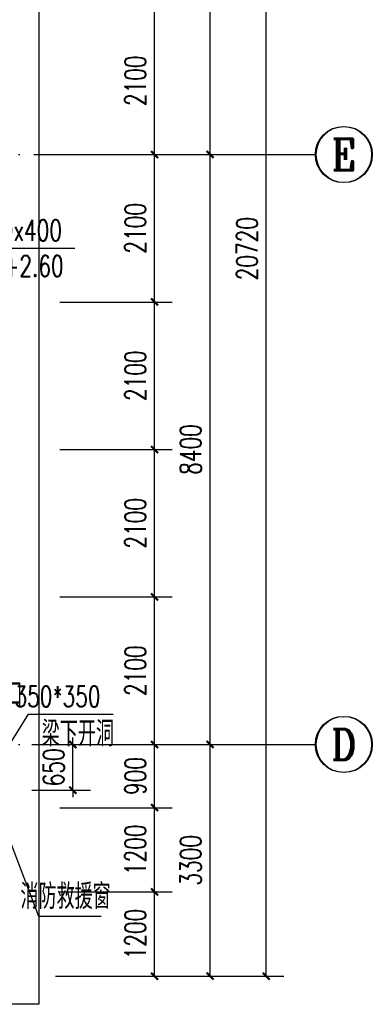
# Model space of a CAD drawing. Extents: x 797781 to 1255204, y 21234 to 1024248.
# Tile 666 of 1056: x 989687 to 994708, y 663981 to 678001. Entities that reach past the tile are written whole.
import ezdxf
from ezdxf.enums import TextEntityAlignment as Align

# ---------------------------------------------------------------- set-up
doc = ezdxf.new("R2010")
doc.units = 0
doc.header["$LTSCALE"] = 1000
doc.header["$MEASUREMENT"] = 0
doc.linetypes.add('230303生产综合楼-平面图_t8$0$DOTE', pattern=[2.42, 2, -0.2, 0.02, -0.2])
for name, color, linetype in [('230303生产综合楼-平面图_t8$0$AXIS', 3, 'Continuous'), ('230303生产综合楼-平面图_t8$0$AXIS_TEXT', 7, 'Continuous'), ('230303生产综合楼-平面图_t8$0$DIM_LEAD', 3, 'Continuous'), ('230303生产综合楼-平面图_t8$0$DIM_SYMB', 3, 'Continuous'), ('230303生产综合楼-平面图_t8$0$DOTE', 1, '230303生产综合楼-平面图_t8$0$DOTE'), ('230303生产综合楼-平面图_t8$0$PUB_DIM', 3, 'Continuous'), ('230303生产综合楼-平面图_t8$0$PUB_TEXT', 7, 'Continuous'), ('230303生产综合楼-平面图_t8$0$水管', 4, 'Continuous'), ('230303生产综合楼-平面图_t8$0$看线', 115, 'Continuous'), ('AXIS_TEXT', 7, 'Continuous'), ('DIM_LEAD', 3, 'Continuous'), ('PUB_TEXT', 7, 'Continuous')]:
    doc.layers.add(name, color=color, linetype=linetype)
doc.styles.add('230303生产综合楼-平面图_t8$0$_TCH_AXIS', font='COMPLEX', dxfattribs={"bigfont": 'GBCBIG'})
doc.styles.add('230303生产综合楼-平面图_t8$0$_TCH_DIM', font='SIMPLEX', dxfattribs={"bigfont": 'GBCBIG'})
doc.styles.add('230303生产综合楼-平面图_T8$0$_TCH_DIM_T3', font='SIMPLEX', dxfattribs={"width": 0.705882, "bigfont": 'GBCBIG'})
doc.styles.add('_TCH_DIM', font='SIMPLEX', dxfattribs={"bigfont": 'GBCBIG'})
doc.styles.add('COMPLEX', font='COMPLEX')
doc.dimstyles.new('230303生产综合楼-平面图_T8$0$_TCH_ARCH&&100', dxfattribs={"dimtxt": 297.5, "dimasz": 100, "dimexe": 250, "dimexo": 300, "dimgap": 126.25, "dimtad": 1, "dimdec": 0, "dimzin": 0, "dimdsep": 46, "dimtxsty": '230303生产综合楼-平面图_T8$0$_TCH_DIM_T3', "dimblk": '230303生产综合楼-平面图_t8$0$_ArchTick', "dimcen": 0.09, "dimclrt": 7, "dimazin": 2, "dimtfac": 1, "dimtdec": 0, "dimtix": 1, "dimtmove": 2, "dimatfit": 3, "dimfxl": 1, "dimtolj": 1, "dimtzin": 0, "dimarcsym": 0})

# ---------------------------------------------------------------- blocks, each defined once
blk = doc.blocks.new('6-9FND69')
at = {"layer": 'DIM_LEAD'}
blk.add_line((750509, 567546), (752072.4, 567546), dxfattribs=at)
at = {"layer": 'PUB_TEXT', "style": '_TCH_DIM', "width": 0.705882}
for s, p in [('600x400', (750657.4, 567651)), ('h+2.60', (750877.4, 567143.5))]:
    blk.add_text(s, height=297.5, dxfattribs=at).set_placement(p)
blk = doc.blocks.new('230303生产综合楼-平面图_t8$0$_ArchTick')
at = {"color": 0, "linetype": 'ByBlock', "const_width": 0.3}
blk.add_lwpolyline([(-0.5, -0.5), (0.5, 0.5)], dxfattribs=at)
blk = doc.blocks.new('*D6280')
at = {"layer": '230303生产综合楼-平面图_t8$0$PUB_DIM', "color": 0, "lineweight": -2, "transparency": 16777216}
for p, q in [((816985, 174949), (816985, 175049)), ((816398, 174949), (817235, 174948)), ((816985, 174299), (816985, 174949)), ((816398, 174299), (817235, 174298)), ((816985, 174299), (816985, 174199))]:
    blk.add_line(p, q, dxfattribs=at)
at = {"layer": 'Defpoints', "color": 0, "transparency": 16777216}
for p in [(816098, 174949), (816985, 174949), (816098, 174299)]:
    blk.add_point(p, dxfattribs=at)
at = {"layer": '230303生产综合楼-平面图_t8$0$PUB_DIM', "color": 0, "lineweight": -2, "transparency": 16777216, "xscale": 100, "yscale": 100, "zscale": 100}
for p, rotation in [((816985, 174949), 269.9726652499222), ((816985, 174299), 89.97266524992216)]:
    blk.add_blockref('230303生产综合楼-平面图_t8$0$_ArchTick', p, dxfattribs=dict(at, rotation=rotation))
at = {"layer": '230303生产综合楼-平面图_t8$0$PUB_DIM', "color": 7, "transparency": 16777216, "insert": (816710, 174624), "char_height": 297.5, "attachment_point": 5, "rotation": 89.9727, "style": '230303生产综合楼-平面图_T8$0$_TCH_DIM_T3'}
blk.add_mtext('\\A1;650', dxfattribs=at)
blk = doc.blocks.new('*D5723')
at = {"layer": '230303生产综合楼-平面图_t8$0$AXIS', "color": 0, "lineweight": -2, "transparency": 16777216}
for p, q in [((990258, 665581), (991858, 665581)), ((991608, 664381), (991608, 665581)), ((990258, 664381), (991858, 664381))]:
    blk.add_line(p, q, dxfattribs=at)
at = {"layer": 'Defpoints', "color": 0, "transparency": 16777216}
for p in [(989958, 665581), (991608, 665581), (989958, 664381)]:
    blk.add_point(p, dxfattribs=at)
at = {"layer": '230303生产综合楼-平面图_t8$0$AXIS', "color": 0, "lineweight": -2, "transparency": 16777216, "xscale": 100, "yscale": 100, "zscale": 100}
for p, rotation in [((991608, 665581), 90), ((991608, 664381), 270)]:
    blk.add_blockref('230303生产综合楼-平面图_t8$0$_ArchTick', p, dxfattribs=dict(at, rotation=rotation))
at = {"layer": '230303生产综合楼-平面图_t8$0$AXIS', "color": 7, "transparency": 16777216, "insert": (991333, 664981), "char_height": 297.5, "attachment_point": 5, "rotation": 90, "style": '230303生产综合楼-平面图_T8$0$_TCH_DIM_T3'}
blk.add_mtext('\\A1;1200', dxfattribs=at)
blk = doc.blocks.new('*D5724')
at = {"layer": '230303生产综合楼-平面图_t8$0$AXIS', "color": 0, "lineweight": -2, "transparency": 16777216}
for p, q in [((990258, 666781), (991858, 666781)), ((991608, 665581), (991608, 666781)), ((990258, 665581), (991858, 665581))]:
    blk.add_line(p, q, dxfattribs=at)
at = {"layer": 'Defpoints', "color": 0, "transparency": 16777216}
for p in [(989958, 666781), (991608, 666781), (989958, 665581)]:
    blk.add_point(p, dxfattribs=at)
at = {"layer": '230303生产综合楼-平面图_t8$0$AXIS', "color": 0, "lineweight": -2, "transparency": 16777216, "xscale": 100, "yscale": 100, "zscale": 100}
for p, rotation in [((991608, 666781), 90), ((991608, 665581), 270)]:
    blk.add_blockref('230303生产综合楼-平面图_t8$0$_ArchTick', p, dxfattribs=dict(at, rotation=rotation))
at = {"layer": '230303生产综合楼-平面图_t8$0$AXIS', "color": 7, "transparency": 16777216, "insert": (991333, 666181), "char_height": 297.5, "attachment_point": 5, "rotation": 90, "style": '230303生产综合楼-平面图_T8$0$_TCH_DIM_T3'}
blk.add_mtext('\\A1;1200', dxfattribs=at)
blk = doc.blocks.new('*D5725')
at = {"layer": '230303生产综合楼-平面图_t8$0$AXIS', "color": 0, "lineweight": -2, "transparency": 16777216}
for p, q in [((990258, 667681), (991858, 667681)), ((991608, 666781), (991608, 667681)), ((990258, 666781), (991858, 666781))]:
    blk.add_line(p, q, dxfattribs=at)
at = {"layer": 'Defpoints', "color": 0, "transparency": 16777216}
for p in [(989958, 667681), (991608, 667681), (989958, 666781)]:
    blk.add_point(p, dxfattribs=at)
at = {"layer": '230303生产综合楼-平面图_t8$0$AXIS', "color": 0, "lineweight": -2, "transparency": 16777216, "xscale": 100, "yscale": 100, "zscale": 100}
for p, rotation in [((991608, 667681), 90), ((991608, 666781), 270)]:
    blk.add_blockref('230303生产综合楼-平面图_t8$0$_ArchTick', p, dxfattribs=dict(at, rotation=rotation))
at = {"layer": '230303生产综合楼-平面图_t8$0$AXIS', "color": 7, "transparency": 16777216, "insert": (991333, 667231), "char_height": 297.5, "attachment_point": 5, "rotation": 90, "style": '230303生产综合楼-平面图_T8$0$_TCH_DIM_T3'}
blk.add_mtext('\\A1;900', dxfattribs=at)
blk = doc.blocks.new('*D5726')
at = {"layer": '230303生产综合楼-平面图_t8$0$AXIS', "color": 0, "lineweight": -2, "transparency": 16777216}
for p, q in [((990258, 669781), (991858, 669781)), ((991608, 667681), (991608, 669781)), ((990258, 667681), (991858, 667681))]:
    blk.add_line(p, q, dxfattribs=at)
at = {"layer": 'Defpoints', "color": 0, "transparency": 16777216}
for p in [(989958, 669781), (991608, 669781), (989958, 667681)]:
    blk.add_point(p, dxfattribs=at)
at = {"layer": '230303生产综合楼-平面图_t8$0$AXIS', "color": 0, "lineweight": -2, "transparency": 16777216, "xscale": 100, "yscale": 100, "zscale": 100}
for p, rotation in [((991608, 669781), 90), ((991608, 667681), 270)]:
    blk.add_blockref('230303生产综合楼-平面图_t8$0$_ArchTick', p, dxfattribs=dict(at, rotation=rotation))
at = {"layer": '230303生产综合楼-平面图_t8$0$AXIS', "color": 7, "transparency": 16777216, "insert": (991333, 668731), "char_height": 297.5, "attachment_point": 5, "rotation": 90, "style": '230303生产综合楼-平面图_T8$0$_TCH_DIM_T3'}
blk.add_mtext('\\A1;2100', dxfattribs=at)
blk = doc.blocks.new('*D5727')
at = {"layer": '230303生产综合楼-平面图_t8$0$AXIS', "color": 0, "lineweight": -2, "transparency": 16777216}
for p, q in [((990258, 671881), (991858, 671881)), ((991608, 669781), (991608, 671881)), ((990258, 669781), (991858, 669781))]:
    blk.add_line(p, q, dxfattribs=at)
at = {"layer": 'Defpoints', "color": 0, "transparency": 16777216}
for p in [(989958, 671881), (991608, 671881), (989958, 669781)]:
    blk.add_point(p, dxfattribs=at)
at = {"layer": '230303生产综合楼-平面图_t8$0$AXIS', "color": 0, "lineweight": -2, "transparency": 16777216, "xscale": 100, "yscale": 100, "zscale": 100}
for p, rotation in [((991608, 671881), 90), ((991608, 669781), 270)]:
    blk.add_blockref('230303生产综合楼-平面图_t8$0$_ArchTick', p, dxfattribs=dict(at, rotation=rotation))
at = {"layer": '230303生产综合楼-平面图_t8$0$AXIS', "color": 7, "transparency": 16777216, "insert": (991333, 670831), "char_height": 297.5, "attachment_point": 5, "rotation": 90, "style": '230303生产综合楼-平面图_T8$0$_TCH_DIM_T3'}
blk.add_mtext('\\A1;2100', dxfattribs=at)
blk = doc.blocks.new('*D5728')
at = {"layer": '230303生产综合楼-平面图_t8$0$AXIS', "color": 0, "lineweight": -2, "transparency": 16777216}
for p, q in [((990258, 673981), (991858, 673981)), ((991608, 671881), (991608, 673981)), ((990258, 671881), (991858, 671881))]:
    blk.add_line(p, q, dxfattribs=at)
at = {"layer": 'Defpoints', "color": 0, "transparency": 16777216}
for p in [(989958, 673981), (991608, 673981), (989958, 671881)]:
    blk.add_point(p, dxfattribs=at)
at = {"layer": '230303生产综合楼-平面图_t8$0$AXIS', "color": 0, "lineweight": -2, "transparency": 16777216, "xscale": 100, "yscale": 100, "zscale": 100}
for p, rotation in [((991608, 673981), 90), ((991608, 671881), 270)]:
    blk.add_blockref('230303生产综合楼-平面图_t8$0$_ArchTick', p, dxfattribs=dict(at, rotation=rotation))
at = {"layer": '230303生产综合楼-平面图_t8$0$AXIS', "color": 7, "transparency": 16777216, "insert": (991333, 672931), "char_height": 297.5, "attachment_point": 5, "rotation": 90, "style": '230303生产综合楼-平面图_T8$0$_TCH_DIM_T3'}
blk.add_mtext('\\A1;2100', dxfattribs=at)
blk = doc.blocks.new('*D5729')
at = {"layer": '230303生产综合楼-平面图_t8$0$AXIS', "color": 0, "lineweight": -2, "transparency": 16777216}
for p, q in [((990258, 676081), (991858, 676081)), ((991608, 673981), (991608, 676081)), ((990258, 673981), (991858, 673981))]:
    blk.add_line(p, q, dxfattribs=at)
at = {"layer": 'Defpoints', "color": 0, "transparency": 16777216}
for p in [(989958, 676081), (991608, 676081), (989958, 673981)]:
    blk.add_point(p, dxfattribs=at)
at = {"layer": '230303生产综合楼-平面图_t8$0$AXIS', "color": 0, "lineweight": -2, "transparency": 16777216, "xscale": 100, "yscale": 100, "zscale": 100}
for p, rotation in [((991608, 676081), 90), ((991608, 673981), 270)]:
    blk.add_blockref('230303生产综合楼-平面图_t8$0$_ArchTick', p, dxfattribs=dict(at, rotation=rotation))
at = {"layer": '230303生产综合楼-平面图_t8$0$AXIS', "color": 7, "transparency": 16777216, "insert": (991333, 675031), "char_height": 297.5, "attachment_point": 5, "rotation": 90, "style": '230303生产综合楼-平面图_T8$0$_TCH_DIM_T3'}
blk.add_mtext('\\A1;2100', dxfattribs=at)
blk = doc.blocks.new('*D5730')
at = {"layer": '230303生产综合楼-平面图_t8$0$AXIS', "color": 0, "lineweight": -2, "transparency": 16777216}
for p, q in [((990258, 678181), (991858, 678181)), ((991608, 676081), (991608, 678181)), ((990258, 676081), (991858, 676081))]:
    blk.add_line(p, q, dxfattribs=at)
at = {"layer": 'Defpoints', "color": 0, "transparency": 16777216}
for p in [(989958, 678181), (991608, 678181), (989958, 676081)]:
    blk.add_point(p, dxfattribs=at)
at = {"layer": '230303生产综合楼-平面图_t8$0$AXIS', "color": 0, "lineweight": -2, "transparency": 16777216, "xscale": 100, "yscale": 100, "zscale": 100}
for p, rotation in [((991608, 678181), 90), ((991608, 676081), 270)]:
    blk.add_blockref('230303生产综合楼-平面图_t8$0$_ArchTick', p, dxfattribs=dict(at, rotation=rotation))
at = {"layer": '230303生产综合楼-平面图_t8$0$AXIS', "color": 7, "transparency": 16777216, "insert": (991333, 677131), "char_height": 297.5, "attachment_point": 5, "rotation": 90, "style": '230303生产综合楼-平面图_T8$0$_TCH_DIM_T3'}
blk.add_mtext('\\A1;2100', dxfattribs=at)
blk = doc.blocks.new('_AXISO')
blk.add_circle((0, 0), 0.5)
at = {"layer": 'AXIS_TEXT', "style": 'COMPLEX', "width": 1.041667}
blk.add_attdef('A', text='', height=0.56, dxfattribs=at).set_placement((-0.25, -0.28), (0.25, -0.28), align=Align.FIT)
blk = doc.blocks.new('*D6191')
at = {"layer": '230303生产综合楼-平面图_t8$0$AXIS', "color": 0, "lineweight": -2, "transparency": 16777216}
for p, q in [((990198, 667681), (992648, 667681)), ((992398, 664381), (992398, 667681)), ((990198, 664381), (992648, 664381))]:
    blk.add_line(p, q, dxfattribs=at)
at = {"layer": 'Defpoints', "color": 0, "transparency": 16777216}
for p in [(989898, 667681), (992398, 667681), (989898, 664381)]:
    blk.add_point(p, dxfattribs=at)
at = {"layer": '230303生产综合楼-平面图_t8$0$AXIS', "color": 0, "lineweight": -2, "transparency": 16777216, "xscale": 100, "yscale": 100, "zscale": 100}
for p, rotation in [((992398, 667681), 90), ((992398, 664381), 270)]:
    blk.add_blockref('230303生产综合楼-平面图_t8$0$_ArchTick', p, dxfattribs=dict(at, rotation=rotation))
at = {"layer": '230303生产综合楼-平面图_t8$0$AXIS', "color": 7, "transparency": 16777216, "insert": (992123, 666031), "char_height": 297.5, "attachment_point": 5, "rotation": 90, "style": '230303生产综合楼-平面图_T8$0$_TCH_DIM_T3'}
blk.add_mtext('\\A1;3300', dxfattribs=at)
blk = doc.blocks.new('*D6192')
at = {"layer": '230303生产综合楼-平面图_t8$0$AXIS', "color": 0, "lineweight": -2, "transparency": 16777216}
for p, q in [((990198, 676081), (992648, 676081)), ((992398, 667681), (992398, 676081)), ((990198, 667681), (992648, 667681))]:
    blk.add_line(p, q, dxfattribs=at)
at = {"layer": 'Defpoints', "color": 0, "transparency": 16777216}
for p in [(989898, 676081), (992398, 676081), (989898, 667681)]:
    blk.add_point(p, dxfattribs=at)
at = {"layer": '230303生产综合楼-平面图_t8$0$AXIS', "color": 0, "lineweight": -2, "transparency": 16777216, "xscale": 100, "yscale": 100, "zscale": 100}
for p, rotation in [((992398, 676081), 90), ((992398, 667681), 270)]:
    blk.add_blockref('230303生产综合楼-平面图_t8$0$_ArchTick', p, dxfattribs=dict(at, rotation=rotation))
at = {"layer": '230303生产综合楼-平面图_t8$0$AXIS', "color": 7, "transparency": 16777216, "insert": (992123, 671881), "char_height": 297.5, "attachment_point": 5, "rotation": 90, "style": '230303生产综合楼-平面图_T8$0$_TCH_DIM_T3'}
blk.add_mtext('\\A1;8400', dxfattribs=at)
blk = doc.blocks.new('*D6193')
at = {"layer": '230303生产综合楼-平面图_t8$0$AXIS', "color": 0, "lineweight": -2, "transparency": 16777216}
for p, q in [((990198, 684481), (992648, 684481)), ((992398, 676081), (992398, 684481)), ((990198, 676081), (992648, 676081))]:
    blk.add_line(p, q, dxfattribs=at)
at = {"layer": 'Defpoints', "color": 0, "transparency": 16777216}
for p in [(989898, 684481), (992398, 684481), (989898, 676081)]:
    blk.add_point(p, dxfattribs=at)
at = {"layer": '230303生产综合楼-平面图_t8$0$AXIS', "color": 0, "lineweight": -2, "transparency": 16777216, "xscale": 100, "yscale": 100, "zscale": 100}
for p, rotation in [((992398, 684481), 90), ((992398, 676081), 270)]:
    blk.add_blockref('230303生产综合楼-平面图_t8$0$_ArchTick', p, dxfattribs=dict(at, rotation=rotation))
at = {"layer": '230303生产综合楼-平面图_t8$0$AXIS', "color": 7, "transparency": 16777216, "insert": (992123, 680281), "char_height": 297.5, "attachment_point": 5, "rotation": 90, "style": '230303生产综合楼-平面图_T8$0$_TCH_DIM_T3'}
blk.add_mtext('\\A1;8400', dxfattribs=at)
blk = doc.blocks.new('*D6195')
at = {"layer": '230303生产综合楼-平面图_t8$0$AXIS', "color": 0, "lineweight": -2, "transparency": 16777216}
for p, q in [((990198, 685101), (993448, 685101)), ((993198, 664381), (993198, 685101)), ((990198, 664381), (993448, 664381))]:
    blk.add_line(p, q, dxfattribs=at)
at = {"layer": 'Defpoints', "color": 0, "transparency": 16777216}
for p in [(989898, 685101), (993198, 685101), (989898, 664381)]:
    blk.add_point(p, dxfattribs=at)
at = {"layer": '230303生产综合楼-平面图_t8$0$AXIS', "color": 0, "lineweight": -2, "transparency": 16777216, "xscale": 100, "yscale": 100, "zscale": 100}
for p, rotation in [((993198, 685101), 90), ((993198, 664381), 270)]:
    blk.add_blockref('230303生产综合楼-平面图_t8$0$_ArchTick', p, dxfattribs=dict(at, rotation=rotation))
at = {"layer": '230303生产综合楼-平面图_t8$0$AXIS', "color": 7, "transparency": 16777216, "insert": (992923, 674741), "char_height": 297.5, "attachment_point": 5, "rotation": 90, "style": '230303生产综合楼-平面图_T8$0$_TCH_DIM_T3'}
blk.add_mtext('\\A1;20720', dxfattribs=at)
blk = doc.blocks.new('230303生产综合楼-平面图_t8$0$HXT-3')
at = {"layer": '230303生产综合楼-平面图_t8$0$DIM_LEAD'}
for p, q in [((815798.3, 174491.6), (816353.2, 175378.6)), ((816353.2, 175378.6), (817558.5, 175378.6))]:
    blk.add_line(p, q, dxfattribs=at)
at = {"layer": '230303生产综合楼-平面图_t8$0$PUB_TEXT', "style": '230303生产综合楼-平面图_t8$0$_TCH_DIM'}
for s, p in [('防雨百叶洞口', (814723.7, 175483.6)), ('梁下开洞', (816541.2, 174923.6))]:
    blk.add_text(s, height=357.45, dxfattribs=at).set_placement(p)
at = {"layer": '230303生产综合楼-平面图_t8$0$PUB_TEXT', "style": '230303生产综合楼-平面图_t8$0$_TCH_DIM', "width": 0.705882}
blk.add_text('350*350', height=297.5, dxfattribs=at).set_placement((816153.5, 175483.6))
at = {"layer": '230303生产综合楼-平面图_t8$0$PUB_DIM'}
dim = blk.add_aligned_dim(p1=(816097.9, 174299), p2=(816098.2, 174948.9), distance=-887, dimstyle='230303生产综合楼-平面图_T8$0$_TCH_ARCH&&100', dxfattribs=at)
dim.commit()
dim.dimension.update_dxf_attribs({"geometry": '*D6280', "text_midpoint": (816710.1, 174623.7)})

msp = doc.modelspace()

# ---------------------------------------------------------------- linework, layer by layer
at = {"layer": '230303生产综合楼-平面图_t8$0$AXIS'}
for p, q in [((989898, 676081.1), (993898, 676081.1)), ((989908, 676081.1), (993908, 676081.1)), ((989898, 667681.1), (993898, 667681.1)), ((989908, 667681.1), (993908, 667681.1))]:
    msp.add_line(p, q, dxfattribs=at)
at = {"layer": '230303生产综合楼-平面图_t8$0$DIM_SYMB', "color": 1}
msp.add_lwpolyline([(990847.7, 665230.2), (989958, 665230.2), (989558, 666293.7)], dxfattribs=at)
at = {"layer": '230303生产综合楼-平面图_t8$0$DOTE'}
for p, q in [((895508, 676081.1), (989908, 676081.1)), ((895508, 667681.1), (989908, 667681.1))]:
    msp.add_line(p, q, dxfattribs=at)
at = {"layer": '230303生产综合楼-平面图_t8$0$看线'}
msp.add_lwpolyline([(895458, 688181.1), (964094.7, 688181.1), (989958, 685461.4), (989958, 663981.1), (895458, 663981.1)], close=True, dxfattribs=at)

# ---------------------------------------------------------------- block references
msp.add_blockref('6-9FND69', (238399, 107201.5))
at = {"layer": '230303生产综合楼-平面图_t8$0$AXIS'}
ref = msp.add_blockref('_AXISO', (994298, 676081.1), dxfattribs=dict(at, xscale=800, yscale=800, zscale=800))
ref.add_attrib('A', 'E', dxfattribs={"layer": '230303生产综合楼-平面图_t8$0$AXIS_TEXT', "ltscale": 2, "height": 445.4, "style": '230303生产综合楼-平面图_t8$0$_TCH_AXIS'}).set_placement((994128.3, 675858.4), (994467.7, 675858.4), align=Align.FIT)
ref = msp.add_blockref('_AXISO', (994308, 676081.1), dxfattribs=dict(at, xscale=800, yscale=800, zscale=800))
ref.add_attrib('A', 'E', dxfattribs={"layer": '230303生产综合楼-平面图_t8$0$AXIS_TEXT', "ltscale": 2, "height": 445.4, "style": '230303生产综合楼-平面图_t8$0$_TCH_AXIS'}).set_placement((994138.3, 675858.4), (994477.7, 675858.4), align=Align.FIT)
ref = msp.add_blockref('_AXISO', (994298, 667681.1), dxfattribs=dict(at, xscale=800, yscale=800, zscale=800))
ref.add_attrib('A', 'D', dxfattribs={"layer": '230303生产综合楼-平面图_t8$0$AXIS_TEXT', "ltscale": 2, "height": 435.3, "style": '230303生产综合楼-平面图_t8$0$_TCH_AXIS'}).set_placement((994121.8, 667463.5), (994474.1, 667463.5), align=Align.FIT)
ref = msp.add_blockref('_AXISO', (994308, 667681.1), dxfattribs=dict(at, xscale=800, yscale=800, zscale=800))
ref.add_attrib('A', 'D', dxfattribs={"layer": '230303生产综合楼-平面图_t8$0$AXIS_TEXT', "ltscale": 2, "height": 435.3, "style": '230303生产综合楼-平面图_t8$0$_TCH_AXIS'}).set_placement((994131.8, 667463.5), (994484.2, 667463.5), align=Align.FIT)
at = {"layer": '230303生产综合楼-平面图_t8$0$水管'}
msp.add_blockref('230303生产综合楼-平面图_t8$0$HXT-3', (173459.7, 492732.2), dxfattribs=at)

# ---------------------------------------------------------------- texts
at = {"layer": '230303生产综合楼-平面图_t8$0$PUB_TEXT', "color": 1, "style": '230303生产综合楼-平面图_t8$0$_TCH_DIM'}
msp.add_text('消防救援窗', height=357.45, rotation=0.00001, dxfattribs=at).set_placement((989697.2, 665338.9))

# ---------------------------------------------------------------- dimensions: what is measured, and where the dimension line sits
at = {"layer": '230303生产综合楼-平面图_t8$0$AXIS'}
for p1, p2, distance, picture, middle in [((989898, 664381.1), (989898, 685101.2), -3300, '*D6195', (992923, 674741.2)), ((989898, 676081.1), (989898, 684481.1), -2500, '*D6193', (992123, 680281.1)), ((989958, 676081.1), (989958, 678181.1), -1650, '*D5730', (991333, 677131.1)), ((989898, 667681.1), (989898, 676081.1), -2500, '*D6192', (992123, 671881.1)), ((989958, 673981.1), (989958, 676081.1), -1650, '*D5729', (991333, 675031.1)), ((989958, 671881.1), (989958, 673981.1), -1650, '*D5728', (991333, 672931.1)), ((989958, 669781.1), (989958, 671881.1), -1650, '*D5727', (991333, 670831.1)), ((989958, 667681.1), (989958, 669781.1), -1650, '*D5726', (991333, 668731.1)), ((989898, 664381.1), (989898, 667681.1), -2500, '*D6191', (992123, 666031.1)), ((989958, 666781.1), (989958, 667681.1), -1650, '*D5725', (991333, 667231.1)), ((989958, 665581.1), (989958, 666781.1), -1650, '*D5724', (991333, 666181.1)), ((989958, 664381.1), (989958, 665581.1), -1650, '*D5723', (991333, 664981.1))]:
    dim = msp.add_aligned_dim(p1=p1, p2=p2, distance=distance, dimstyle='230303生产综合楼-平面图_T8$0$_TCH_ARCH&&100', dxfattribs=at)
    dim.commit()
    dim.dimension.update_dxf_attribs({"geometry": picture, "text_midpoint": middle})

doc.saveas('drawing.dxf')
